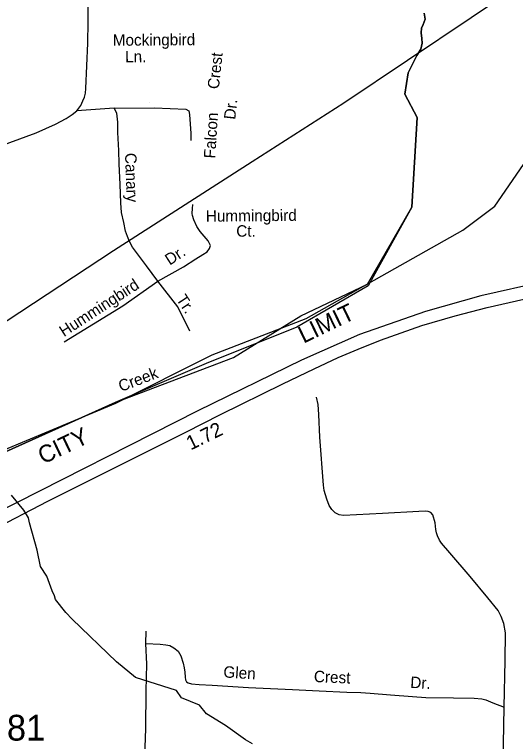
# Model space of a CAD drawing. Extents: x 1551653 to 1702041, y 811336 to 920032.
# Drawn here: x 1659429 to 1662302, y 845509 to 849675 of the extents above; entities that cross this region are included whole.
import ezdxf

# ---------------------------------------------------------------- set-up
doc = ezdxf.new("R2010")
doc.units = 0
for name, color, linetype in [('Old_Level_10', 7, 'Continuous'), ('Old_Level_17', 7, 'Continuous'), ('Old_Level_19', 7, 'Continuous'), ('Old_Level_21', 7, 'Continuous'), ('Old_Level_27', 7, 'Continuous'), ('Old_Level_35', 7, 'Continuous'), ('Old_Level_48', 7, 'Continuous'), ('Old_Level_49', 7, 'Continuous'), ('Old_Level_56', 7, 'Continuous'), ('Old_Level_59', 7, 'Continuous'), ('Old_Level_62', 7, 'Continuous'), ('Old_Level_8', 7, 'Continuous')]:
    doc.layers.add(name, color=color, linetype=linetype)

msp = doc.modelspace()

# ---------------------------------------------------------------- linework, layer by layer
at = {"layer": 'Old_Level_27'}
for points in [[(1662460.689, 848143.184), (1662103.853, 848062.367), (1661786.318, 847972.402), (1661407.474, 847841.266), (1661075.791, 847694.882), (1660480.016, 847403.639), (1659310.477, 846812.004), (1658881.332, 846590.902), (1658716.275, 846514.661), (1658521.352, 846407.922), (1658140.937, 846212.745), (1658027.756, 846160.9), (1657733.799, 846061.786), (1657568.743, 846020.616), (1657381.679, 845976.395), (1657166.32, 845924.551), (1657051.568, 845898.629), (1656793.766, 845839.16), (1656598.844, 845794.94), (1656485.535, 845768.826)], [(1656550.359, 845701.45), (1657584.462, 845944.374), (1657942.869, 846051.113), (1658030.899, 846084.659), (1658128.361, 846130.404), (1658263.549, 846192.922), (1658456.901, 846292.037), (1658769.721, 846449.094), (1658955.213, 846545.159), (1659296.328, 846718.989), (1659620.152, 846885.196), (1660410.85, 847281.653), (1660610.489, 847382.293), (1660968.896, 847557.648), (1661148.099, 847644.564), (1661284.86, 847708.607), (1661399.613, 847757.402), (1661528.514, 847809.246), (1661764.308, 847893.112), (1661956.088, 847948.006), (1662140.007, 847995.275), (1662350.65, 848044.07)]]:
    msp.add_lwpolyline(points, dxfattribs=at)
at = {"layer": 'Old_Level_35'}
for p, q in [((1660204.897, 849170.803), (1660204.897, 849170.803)), ((1660000.181, 849138.279), (1659785.861, 849122.377)), ((1660533.636, 848399.78), (1660533.636, 848399.78)), ((1660181.713, 846070.907), (1660184.137, 846140.897))]:
    msp.add_line(p, q, dxfattribs=at)
for points in [[(1659785.861, 849122.377), (1659809.916, 849154.106), (1659822.052, 849180.074), (1659830.099, 849201.924), (1659836.369, 849225.008), (1659838.518, 849251.98), (1659850.385, 849511.305), (1659852.51, 849632.481), (1659847.373, 850091.647)], [(1659264.96, 848871.094), (1659337.021, 848915.812), (1659403.316, 848941.777), (1659553.204, 848997.636), (1659663.466, 849047.023), (1659725.539, 849078.581), (1659759.644, 849102.502), (1659785.861, 849122.377)], [(1660000.181, 849138.279), (1660232.651, 849140.923), (1660412.287, 849132.993), (1660428.137, 849122.42), (1660433.421, 849101.273), (1660441.346, 848992.897), (1660441.346, 848953.248)], [(1660250.779, 848147.197), (1660186.73, 848235.317), (1660105.981, 848341.86), (1660087.989, 848374.172), (1660077.314, 848403.546), (1660066.64, 848432.919), (1660055.965, 848483.655), (1660042.622, 848539.731), (1660039.953, 848595.807), (1660034.616, 848699.948), (1660029.278, 848820.111), (1660026.61, 848894.88), (1660021.273, 848999.021), (1660021.273, 849057.768), (1660015.935, 849109.572), (1660000.181, 849138.279)], [(1660250.779, 848147.197), (1660397.556, 848229.976), (1660469.61, 848275.371), (1660509.64, 848299.404), (1660533.659, 848315.426), (1660547.002, 848334.117), (1660552.828, 848352.192), (1660538.95, 848378.287), (1660493.225, 848432.447), (1660475.39, 848460.623), (1660457.749, 848498.602), (1660449.832, 848522.575), (1660447.877, 848534.622), (1660450.046, 848562.591), (1660452.132, 848586.564)], [(1659714.375, 847800.059), (1660050.628, 848005.672), (1660250.779, 848147.197)], [(1660433.993, 847860.943), (1660365.531, 848000.33), (1660250.779, 848147.197)], [(1662238.179, 845705.356), (1662243.618, 845973.187), (1662244.625, 846131.051), (1662234.917, 846185.08), (1662221.125, 846225.181), (1662203.408, 846259.358), (1662143.845, 846331.605), (1662042.677, 846454.125), (1661925.591, 846590.778), (1661877.864, 846644.974), (1661866.027, 846663.025), (1661854.721, 846687.667), (1661849.679, 846705.381), (1661846.437, 846723.255), (1661842.605, 846761.151), (1661828.934, 846807.254), (1661817.015, 846821.306), (1661800.929, 846827.434), (1661786.966, 846829.517), (1661747.107, 846827.726), (1661539.138, 846814.944), (1661315.201, 846804.285), (1661291.055, 846807.375), (1661267.265, 846818.464), (1661249.467, 846838.638), (1661233.502, 846860.574), (1661219.828, 846896.67), (1661206.055, 846947.578), (1661201.511, 846977.8), (1661179.841, 847252.873), (1661174.677, 847382.846), (1661171.055, 847440.953), (1661161.277, 847482.292)], [(1660164.077, 845304.326), (1660178.173, 845474.784), (1660182.2, 845583.588), (1660184.214, 845799.179), (1660188.241, 845952.31), (1660181.713, 846070.907)], [(1660181.713, 846070.907), (1660263.668, 846066.442), (1660297.599, 846062.15), (1660319.528, 846058.102), (1660343.494, 846046.009), (1660367.293, 846025.717), (1660383.166, 845999.178), (1660396.929, 845957.679), (1660402.802, 845931.544), (1660406.676, 845905.651), (1660407.697, 845877.016), (1660409.993, 845861.96), (1660416.388, 845851.626), (1660425.653, 845844.834), (1660444.567, 845840.048), (1660488.09, 845835.163), (1660562.04, 845830.858), (1660771.882, 845817.59), (1661023.581, 845806.071), (1661175.523, 845799.185), (1661335.267, 845792.335), (1661415.26, 845789.91), (1661469.201, 845785.612), (1661586.087, 845776.836), (1661710.939, 845766.295), (1661788.885, 845761.708), (1661946.713, 845758.903), (1662064.521, 845756.308), (1662108.497, 845754.014), (1662132.388, 845747.925), (1662171.46, 845730.724), (1662238.179, 845705.356)], [(1662229.304, 845199.465), (1662232.913, 845495.35), (1662238.179, 845705.356)]]:
    msp.add_lwpolyline(points, dxfattribs=at)
at = {"layer": 'Old_Level_48'}
msp.add_lwpolyline([(1659152.076, 847028.753), (1659378.148, 847168.549), (1660007.156, 847451.271), (1660685.173, 847709.896), (1661072.216, 847948.278), (1661454.482, 848129.247), (1661707.848, 848571.124), (1661738.605, 849084.332), (1661666.839, 849217.766), (1661687.344, 849340.936), (1661737.35, 849440.89), (1661758.987, 849475.536), (1661767.609, 849510.385), (1661766.093, 849538.393), (1661760.624, 849569.463), (1661763.114, 849597.412), (1661773.495, 849618.239), (1661784.046, 849649.059), (1661778.632, 849683.127)], dxfattribs=at)
at = {"layer": 'Old_Level_49'}
msp.add_lwpolyline([(1661778.632, 849683.127), (1661784.046, 849649.059), (1661773.495, 849618.239), (1661763.114, 849597.412), (1661760.624, 849569.463), (1661766.093, 849538.393), (1661767.609, 849510.385), (1661758.987, 849475.536), (1661737.35, 849440.89), (1661687.344, 849340.936), (1661666.839, 849217.766), (1661738.605, 849084.332), (1661707.848, 848571.124), (1661457.472, 848120.331), (1661049.008, 847882.727), (1660528.996, 847674.497), (1660007.156, 847451.271), (1659378.148, 847168.549), (1659152.076, 847028.753)], dxfattribs=at)
at = {"layer": 'Old_Level_56'}
msp.add_lwpolyline([(1658056.153, 847053.995), (1658642.585, 847434.49), (1659307.778, 847869.817), (1659997.143, 848323.061), (1660793.113, 848832.771), (1661317.196, 849168.109), (1662048.943, 849658.711), (1662732.387, 850115.879), (1663434.003, 850590.888), (1663897.7, 850898.837), (1664365.32, 851202.904), (1664738.338, 851460.066), (1664875.444, 851550.332), (1665347.956, 851760.249), (1665856.439, 851987.644), (1666371.13, 852215.114), (1666960.046, 852471.494), (1667669.083, 852779.927), (1672104.156, 854678.59), (1675930.75, 856261.388), (1682296.236, 858958.483), (1686555.226, 862371.176)], dxfattribs=at)
at = {"layer": 'Old_Level_59'}
msp.add_lwpolyline([(1657872.434, 846365.808), (1658298.894, 846465.667), (1658591.914, 846571.269), (1658752.995, 846693.669), (1659071.865, 847019.074), (1659181.297, 847089.576), (1659369.972, 847180.221), (1660010.316, 847448.58), (1660562.746, 847725.355), (1661101.497, 847932.985), (1661999.677, 848439.287), (1662184.736, 848576.723), (1662411.389, 848906.479), (1662541.299, 849094.727), (1662628.026, 849227.514), (1662801.953, 849341.684), (1663425.297, 849453.279), (1663620.361, 849525.245), (1663835.439, 849821.06), (1664390.956, 850056.453), (1664596.471, 850065.299)], dxfattribs=at)
at = {"layer": 'Old_Level_62'}
msp.add_lwpolyline([(1660793.448, 845495.942), (1660753.198, 845518.602), (1660639.993, 845600.435), (1660531.068, 845668.198), (1660490.183, 845717.974), (1660386.632, 845758.779), (1660357.487, 845801.649), (1660123.509, 845876.043), (1660014.217, 845964.831), (1659760.568, 846209.807), (1659722.833, 846248.835), (1659664.973, 846321.854), (1659658.684, 846343.257), (1659646.105, 846372.213), (1659614.66, 846456.563), (1659578.79, 846512.32), (1659558.665, 846605.483), (1659515.879, 846762.246), (1659509.591, 846789.943), (1659481.919, 846835.265), (1659411.48, 846920.875)], dxfattribs=at)

# ---------------------------------------------------------------- texts
at = {"layer": 'Old_Level_10'}
for s, height, rotation, p in [('Mockingbird', 65.61666, 0.469606, (1659992.834, 849495.515)), ('Ln.', 65.6167, 0.469603, (1660063.939, 849400.886)), ('Crest', 65.6167, 83.888972, (1660600.855, 849245.075)), ('Dr.', 65.6167, 83.888972, (1660695.013, 849070.561)), ('Falcon', 65.6167, 86.382175, (1660580.038, 848848.636)), ('Canary', 65.6167, 272.119428, (1660062.826, 848880.732)), ('Hummingbird', 65.61666, 0.552758, (1660526.722, 848487.495)), ('Ct.', 65.6167, 359.85705, (1660700.845, 848401.846)), ('Dr.', 65.6167, 32.993439, (1660319.182, 848235.514)), ('Hummingbird', 65.61666, 32.993439, (1659712.952, 847825.416)), ('Tr.', 65.6167, 303.377744, (1660354.176, 848043.633)), ('Glen', 65.6167, 356.382175, (1660625.558, 845876.197)), ('Crest', 65.6167, 357.544458, (1661145.043, 845849.787)), ('Dr.', 65.6167, 356.632408, (1661697.482, 845816.415))]:
    msp.add_text(s, height=height, rotation=rotation, dxfattribs=at).set_placement(p)
at = {"layer": 'Old_Level_17'}
msp.add_text('1.72', height=82.0208, rotation=26.141464, dxfattribs=at).set_placement((1660439.616, 847176.244))
at = {"layer": 'Old_Level_19'}
for s, rotation, p in [('LIMIT', 25.790219, (1661086.62, 847788.069)), ('CITY', 25.400692, (1659592.942, 847095.741))]:
    msp.add_text(s, height=98.425, rotation=rotation, dxfattribs=at).set_placement(p)
at = {"layer": 'Old_Level_21'}
msp.add_text('Creek', height=65.6167, rotation=20.879164, dxfattribs=at).set_placement((1660040.159, 847511.671))
at = {"layer": 'Old_Level_8'}
msp.add_text('2681', height=147.6375, dxfattribs=at).set_placement((1659166.088, 845514.11))

doc.saveas('drawing.dxf')
